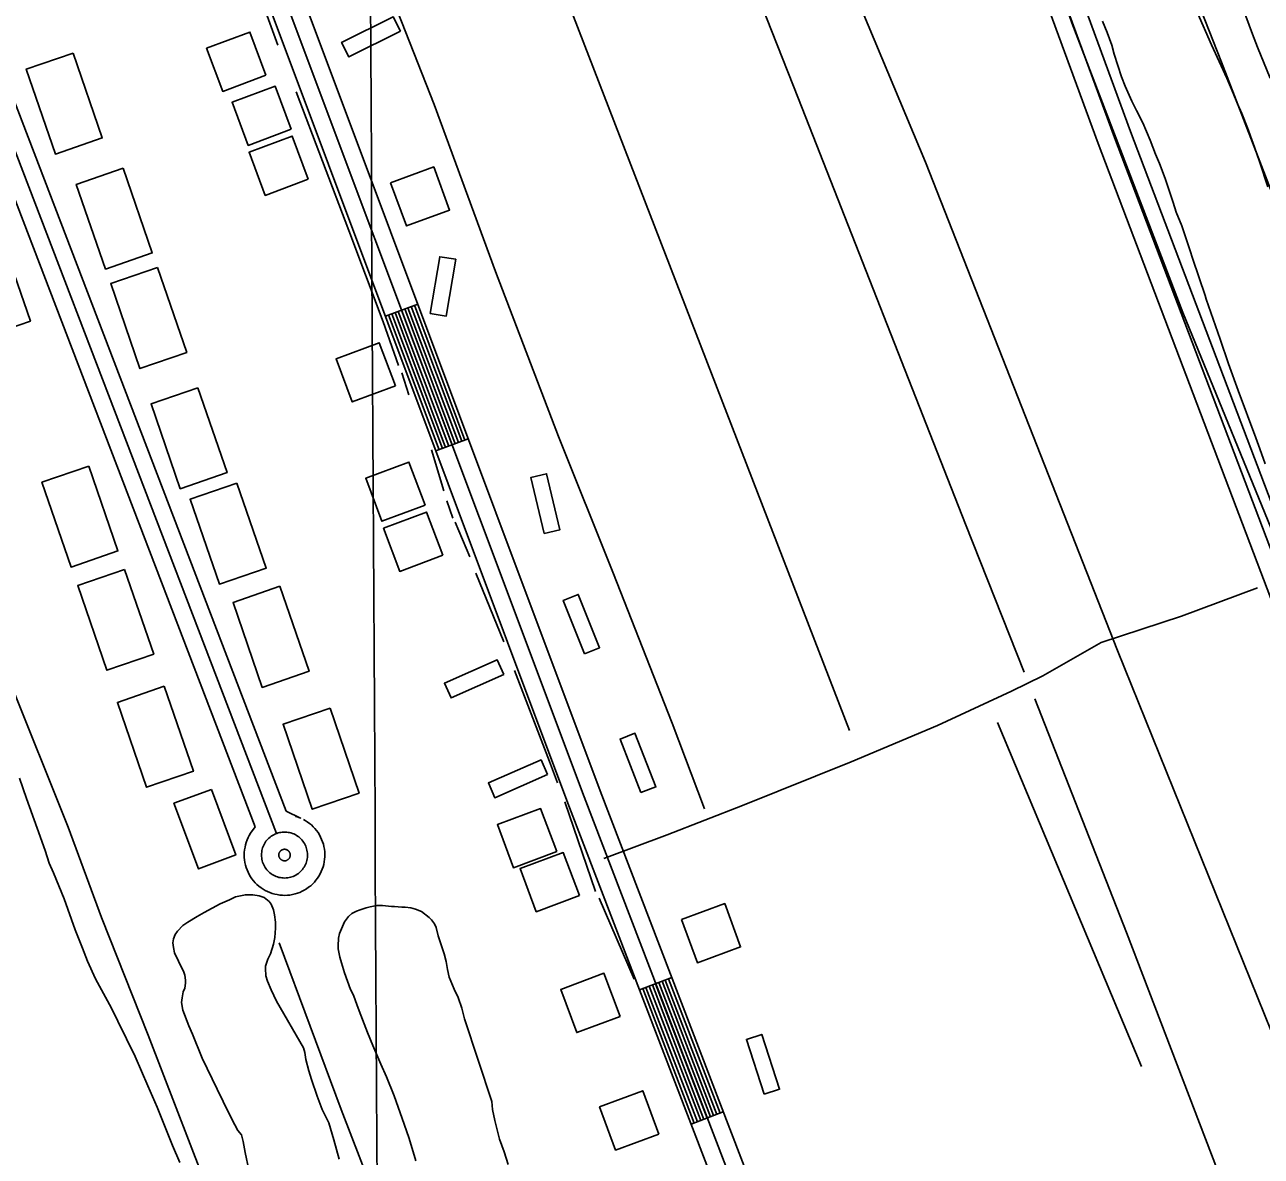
# Model space of a CAD drawing. Extents: x 3445503 to 3483459, y 540493 to 566012.
# Drawn here: x 3475718 to 3476792, y 546622 to 547604 of the extents above; entities that cross this region are included whole.
import ezdxf

# ---------------------------------------------------------------- set-up
doc = ezdxf.new("R2010")
doc.units = 0
for name, color, linetype in [('V-BLDG-OTLN', 7, 'Continuous'), ('V-DTCH-CNTR', 7, 'Continuous'), ('V-GRID-MAJR', 7, 'Continuous'), ('V-ROAD-CNTR', 7, 'Continuous'), ('V-SITE-VEGE', 7, 'Continuous'), ('V-TOPO-SHOR', 7, 'Continuous')]:
    doc.layers.add(name, color=color, linetype=linetype)

msp = doc.modelspace()

# ---------------------------------------------------------------- linework, layer by layer
at = {"layer": 'V-BLDG-OTLN'}
for points in [[(3476044.1, 547598.5), (3475999.3, 547576.3), (3475993.1, 547588.8), (3476037.9, 547611)], [(3475927.4, 547560.3), (3475913.4, 547597.8), (3475875.9, 547583.8), (3475889.9, 547546.3)], [(3475760, 547579.6), (3475785.3, 547505.9), (3475744.6, 547491.9), (3475719.3, 547565.6)], [(3475949.4, 547513.4), (3475935.4, 547550.8), (3475898, 547536.9), (3475912, 547499.4)], [(3475964.1, 547470), (3475950.1, 547507.5), (3475912.7, 547493.5), (3475926.7, 547456)], [(3475803.4, 547479.6), (3475828.7, 547406), (3475788.1, 547392), (3475762.7, 547465.6)], [(3476035.5, 547467), (3476049.3, 547429.5), (3476086.8, 547443.3), (3476073, 547480.8)], [(3475697.6, 547420.5), (3475722.9, 547346.9), (3475682.2, 547332.9), (3475656.9, 547406.5)], [(3476070.1, 547353.5), (3476078.3, 547402.8), (3476092.1, 547400.5), (3476083.9, 547351.2)], [(3475833.3, 547393.4), (3475858.6, 547319.7), (3475817.9, 547305.7), (3475792.6, 547379.4)], [(3476039.8, 547290.6), (3476025.8, 547328.1), (3475988.3, 547314.1), (3476002.3, 547276.7)], [(3475868.3, 547288.9), (3475893.6, 547215.3), (3475852.9, 547201.3), (3475827.6, 547274.9)], [(3475773.5, 547221), (3475798.8, 547147.3), (3475758.2, 547133.3), (3475732.8, 547207)], [(3476065.5, 547187.1), (3476051.5, 547224.5), (3476014, 547210.5), (3476028, 547173.1)], [(3475902.2, 547206.1), (3475927.6, 547132.5), (3475886.9, 547118.5), (3475861.5, 547192.2)], [(3476168.8, 547162.4), (3476157.4, 547211.1), (3476171, 547214.3), (3476182.5, 547165.6)], [(3476080.9, 547143.6), (3476066.9, 547181), (3476029.5, 547167), (3476043.5, 547129.6)], [(3475804.7, 547131.3), (3475830, 547057.7), (3475789.3, 547043.7), (3475764, 547117.3)], [(3475939.5, 547116.6), (3475964.8, 547042.9), (3475924.1, 547028.9), (3475898.8, 547102.6)], [(3476204.1, 547058), (3476185.5, 547104.4), (3476198.5, 547109.6), (3476217.1, 547063.2)], [(3476133.8, 547040), (3476088.1, 547019.7), (3476082.4, 547032.5), (3476128.1, 547052.8)], [(3475839.1, 547029.8), (3475864.4, 546956.1), (3475823.7, 546942.2), (3475798.4, 547015.8)], [(3475983, 547010.8), (3476008.3, 546937.1), (3475967.6, 546923.1), (3475942.3, 546996.8)], [(3476252.9, 546937.5), (3476234.8, 546984), (3476247.8, 546989.1), (3476266, 546942.5)], [(3476171.9, 546953.1), (3476126.1, 546933), (3476120.5, 546945.9), (3476166.3, 546965.9)], [(3475880, 546940.3), (3475901.2, 546883.4), (3475868.7, 546871.3), (3475847.5, 546928.2)], [(3476179.8, 546886.3), (3476165.8, 546923.7), (3476128.3, 546909.7), (3476142.3, 546872.3)], [(3476199.5, 546848.1), (3476185.5, 546885.5), (3476148.1, 546871.5), (3476162.1, 546834.1)], [(3476288.1, 546827.3), (3476302, 546789.8), (3476339.5, 546803.6), (3476325.7, 546841.1)], [(3476234.8, 546743.1), (3476220.8, 546780.6), (3476183.3, 546766.6), (3476197.3, 546729.2)], [(3476360, 546675.7), (3476344.6, 546723.2), (3476357.9, 546727.5), (3476373.3, 546680)], [(3476268.5, 546641.1), (3476254.5, 546678.6), (3476217, 546664.6), (3476231, 546627.1)]]:
    msp.add_lwpolyline(points, close=True, dxfattribs=at)
at = {"layer": 'V-DTCH-CNTR'}
for points in [[(3477156.5, 546195.8), (3477105.9, 546330.5), (3477000.6, 546608), (3476910.6, 546868.2), (3476810.5, 547141.2), (3476723.4, 547354.3), (3476627, 547605.8), (3476555.6, 547812.2)], [(3476652.7, 547067.7), (3476722.4, 547090.7), (3476788.3, 547115.2)], [(3476435.4, 546964.2), (3476510.5, 546995.8), (3476574.8, 547025.7), (3476601.8, 547039), (3476652.7, 547067.7)], [(3476220.8, 546880.4), (3476275.6, 546900.8), (3476341.2, 546926.2), (3476435.4, 546964.2)]]:
    msp.add_lwpolyline(points, dxfattribs=at)
at = {"layer": 'V-GRID-MAJR'}
msp.add_spline([(3476027.1, 546019.5), (3475994.4, 552078.6), (3475961.8, 558139.5), (3475929.2, 564200.5), (3475929.2, 564202.4)], degree=3, dxfattribs=at)
at = {"layer": 'V-ROAD-CNTR'}
for p, q in [((3476031.1, 547351.1), (3476059.2, 547361.6)), ((3476074.9, 547234.1), (3476103, 547244.6)), ((3476251.7, 546766.3), (3476279.7, 546777)), ((3476296.5, 546649.5), (3476324.5, 546660.3))]:
    msp.add_line(p, q, dxfattribs=at)
for points in [[(3476552.1, 546025.4), (3476203.6, 546933.7), (3475839.4, 547905.3), (3475501.3, 548794.4), (3475177, 549643.2), (3475171.3, 549666.7), (3475167.1, 549689.3), (3475165.2, 549724.1), (3475164.6, 549752.3), (3475163.4, 549784.7), (3475157.4, 549812.8), (3475147.6, 549842.4), (3475060.8, 550055.4)], [(3476536.1, 546025.3), (3476189.5, 546928.3), (3475825.3, 547900), (3475487.3, 548789), (3475358.2, 549127.1)], [(3475115.8, 549049.8), (3475310.6, 548533.8), (3475318.6, 548517.9), (3475326, 548507.7), (3475337.9, 548496), (3475395.1, 548441.5), (3475419.2, 548420.4), (3475434.3, 548399.7), (3475453.2, 548372.4), (3475470, 548335.1), (3475480.3, 548306.3), (3475486.7, 548285.7), (3475490.8, 548267.3), (3475492.3, 548232), (3475486.4, 548163.8), (3475485.9, 548129.4), (3475485.6, 548112.6), (3475486.4, 548091.7), (3475493.1, 548061.6), (3475585.7, 547817.5), (3475936.4, 546902)], [(3475135.1, 549041.1), (3475324.3, 548539.9), (3475331.4, 548525.7), (3475337.4, 548517.6), (3475348.3, 548506.7), (3475405.2, 548452.6), (3475430.3, 548430.6), (3475446.5, 548408.3), (3475466.3, 548379.8), (3475483.9, 548340.8), (3475494.6, 548311.1), (3475501.2, 548289.6), (3475505.8, 548269.2), (3475507.3, 548231.6), (3475501.4, 548163), (3475500.9, 548129.2), (3475500.6, 548112.8), (3475501.3, 548093.6), (3475507.5, 548065.9), (3475599.7, 547822.8), (3475945, 546921.3)], [(3475107.1, 549030.3), (3475296.8, 548527.8), (3475305.7, 548510), (3475314.6, 548497.9), (3475327.4, 548485.2), (3475384.9, 548430.4), (3475408.1, 548410.2), (3475422.1, 548391), (3475440.1, 548365), (3475456.1, 548329.5), (3475466.1, 548301.6), (3475472.2, 548281.8), (3475475.9, 548265.3), (3475477.3, 548232.3), (3475471.4, 548164.5), (3475470.9, 548129.7), (3475470.6, 548112.5), (3475471.4, 548089.8), (3475478.7, 548057.3), (3475571.7, 547812.2), (3475918, 546907.9)], [(3476566.4, 546030.1), (3476217.6, 546939), (3475853.4, 547910.6), (3475674.1, 548382.3)], [(3477244.5, 546034.3), (3477027.1, 546592), (3476678, 547511.4), (3476514.3, 547958), (3476486.9, 548010.2), (3476455.2, 548029.4)], [(3477230.5, 546028.9), (3477013.1, 546586.6), (3476664, 547506.2), (3476500.6, 547951.9), (3476475.6, 547999.5), (3476447.6, 548016.4)], [(3477216.6, 546023.4), (3476999.1, 546581.3), (3476649.9, 547501), (3476509.1, 547885.2)], [(3476089, 547239.3), (3476045.1, 547356.4)], [(3476091.8, 547240.4), (3476047.9, 547357.4)], [(3476094.6, 547241.4), (3476050.7, 547358.5)], [(3476097.4, 547242.5), (3476053.5, 547359.5)], [(3476100.2, 547243.5), (3476056.4, 547360.6)], [(3476077.7, 547235.1), (3476033.9, 547352.2)], [(3476080.6, 547236.2), (3476036.7, 547353.2)], [(3476083.4, 547237.2), (3476039.5, 547354.3)], [(3476086.2, 547238.3), (3476042.3, 547355.3)], [(3475945, 546921.3), (3475957.5, 546915.4), (3475955.4, 546916.2), (3475953.3, 546916.9), (3475953, 546917)], [(3475918, 546907.9), (3475914.1, 546902.2), (3475912.9, 546900.3), (3475911.9, 546898.4), (3475911, 546896.4), (3475910.3, 546894.3), (3475909.7, 546892.2), (3475909.2, 546890), (3475908.8, 546887.8), (3475908.6, 546885.6), (3475908.5, 546883.4), (3475908.6, 546881.2), (3475908.8, 546879), (3475909.1, 546876.8), (3475909.6, 546874.6), (3475910.2, 546872.5), (3475911, 546870.4), (3475911.9, 546868.4), (3475912.9, 546866.4), (3475914, 546864.5), (3475915.2, 546862.7), (3475916.6, 546860.9), (3475918.1, 546859.3), (3475919.6, 546857.7), (3475921.3, 546856.3), (3475923.1, 546854.9), (3475924.9, 546853.7), (3475926.8, 546852.6), (3475928.8, 546851.6), (3475930.8, 546850.7), (3475932.9, 546850), (3475935, 546849.4), (3475937.2, 546848.9), (3475939.4, 546848.6), (3475941.6, 546848.4), (3475943.8, 546848.3), (3475946, 546848.4), (3475948.2, 546848.6), (3475950.4, 546849), (3475952.6, 546849.5), (3475954.7, 546850.2), (3475956.7, 546850.9), (3475958.8, 546851.8), (3475960.7, 546852.9), (3475962.6, 546854), (3475964.4, 546855.3), (3475966.2, 546856.7), (3475967.8, 546858.1), (3475969.4, 546859.7), (3475970.8, 546861.4), (3475972.1, 546863.2), (3475973.3, 546865), (3475974.4, 546867), (3475975.4, 546868.9), (3475976.2, 546871), (3475977, 546873.1), (3475977.5, 546875.2), (3475978, 546877.4), (3475978.3, 546879.6), (3475978.5, 546881.8), (3475978.5, 546884), (3475978.4, 546886.2), (3475978.1, 546888.4), (3475977.7, 546890.6), (3475977.2, 546892.7), (3475976.5, 546894.9), (3475975.7, 546896.9), (3475974.8, 546898.9), (3475973.8, 546900.9), (3475972.6, 546902.8), (3475971.3, 546904.6), (3475969.9, 546906.3), (3475968.4, 546907.9), (3475966.8, 546909.4), (3475965.1, 546910.8), (3475963.3, 546912.1), (3475961.4, 546913.3), (3475959.9, 546914.2)], [(3475936.4, 546902), (3475935.2, 546901.5), (3475934.1, 546900.9), (3475933, 546900.3), (3475931.9, 546899.6), (3475930.9, 546898.8), (3475929.9, 546898), (3475929, 546897.1), (3475928.2, 546896.2), (3475927.4, 546895.2), (3475926.7, 546894.1), (3475926.1, 546893), (3475925.5, 546891.9), (3475925, 546890.8), (3475924.5, 546889.6), (3475924.2, 546888.4), (3475923.9, 546887.1), (3475923.7, 546885.9), (3475923.6, 546884.6), (3475923.5, 546883.4), (3475923.6, 546882.1), (3475923.7, 546880.8), (3475923.9, 546879.6), (3475924.1, 546878.4), (3475924.5, 546877.1), (3475924.9, 546875.9), (3475925.4, 546874.8), (3475926, 546873.7), (3475926.6, 546872.6), (3475927.4, 546871.5), (3475928.1, 546870.5), (3475929, 546869.6), (3475929.9, 546868.7), (3475930.8, 546867.9), (3475931.8, 546867.1), (3475932.9, 546866.4), (3475934, 546865.7), (3475935.1, 546865.2), (3475936.3, 546864.7), (3475937.5, 546864.3), (3475938.7, 546863.9), (3475939.9, 546863.7), (3475941.2, 546863.5), (3475942.4, 546863.4), (3475943.7, 546863.3), (3475944.9, 546863.4), (3475946.2, 546863.5), (3475947.4, 546863.7), (3475948.7, 546864), (3475949.9, 546864.4), (3475951.1, 546864.8), (3475952.2, 546865.3), (3475953.3, 546865.9), (3475954.4, 546866.6), (3475955.5, 546867.3), (3475956.4, 546868.1), (3475957.4, 546868.9), (3475958.3, 546869.8), (3475959.1, 546870.8), (3475959.8, 546871.8), (3475960.5, 546872.9), (3475961.2, 546874), (3475961.7, 546875.1), (3475962.2, 546876.3), (3475962.6, 546877.5), (3475962.9, 546878.7), (3475963.2, 546879.9), (3475963.4, 546881.2), (3475963.5, 546882.4), (3475963.5, 546883.7), (3475963.4, 546885), (3475963.3, 546886.2), (3475963, 546887.5), (3475962.7, 546888.7), (3475962.4, 546889.9), (3475961.9, 546891.1), (3475961.4, 546892.2), (3475960.8, 546893.3), (3475960.1, 546894.4), (3475959.4, 546895.4), (3475958.6, 546896.4), (3475957.7, 546897.3), (3475956.8, 546898.2), (3475955.8, 546899), (3475954.8, 546899.8), (3475953.7, 546900.5), (3475952.6, 546901.1)], [(3475952.6, 546901.1), (3475951.5, 546901.6), (3475950.3, 546902.1), (3475949.1, 546902.5), (3475947.9, 546902.8), (3475946.7, 546903), (3475945.4, 546903.2), (3475944.1, 546903.3), (3475942.9, 546903.3), (3475941.6, 546903.2), (3475940.4, 546903), (3475939.1, 546902.8), (3475937.9, 546902.5), (3475936.7, 546902.1), (3475936.4, 546902)], [(3475942.2, 546888.1), (3475941.4, 546887.8), (3475941.2, 546887.7), (3475940.9, 546887.5), (3475940.6, 546887.4), (3475940.4, 546887.2), (3475940.1, 546887), (3475939.9, 546886.7), (3475939.7, 546886.5), (3475939.5, 546886.3), (3475939.3, 546886), (3475939.2, 546885.7), (3475939, 546885.4), (3475938.9, 546885.2), (3475938.8, 546884.9), (3475938.7, 546884.6), (3475938.6, 546884.3), (3475938.6, 546883.9), (3475938.5, 546883.6), (3475938.5, 546883.3), (3475938.5, 546883), (3475938.6, 546882.7), (3475938.6, 546882.4), (3475938.7, 546882.1), (3475938.8, 546881.8), (3475938.9, 546881.5), (3475939, 546881.2), (3475939.1, 546880.9), (3475939.3, 546880.6), (3475939.5, 546880.4), (3475939.7, 546880.1), (3475939.9, 546879.9), (3475940.1, 546879.7), (3475940.3, 546879.5), (3475940.6, 546879.3), (3475940.9, 546879.1), (3475941.1, 546878.9), (3475941.4, 546878.8), (3475941.7, 546878.7), (3475942, 546878.6), (3475942.3, 546878.5), (3475942.6, 546878.4), (3475942.9, 546878.4), (3475943.2, 546878.3), (3475943.5, 546878.3), (3475943.9, 546878.3), (3475944.2, 546878.4), (3475944.5, 546878.4), (3475944.8, 546878.5), (3475945.1, 546878.6), (3475945.4, 546878.7), (3475945.7, 546878.8), (3475946, 546879), (3475946.2, 546879.1), (3475946.5, 546879.3), (3475946.7, 546879.5), (3475947, 546879.7), (3475947.2, 546880), (3475947.4, 546880.2), (3475947.6, 546880.4), (3475947.7, 546880.7), (3475947.9, 546881), (3475948, 546881.3), (3475948.2, 546881.6), (3475948.3, 546881.9), (3475948.3, 546882.2), (3475948.4, 546882.5), (3475948.4, 546882.8), (3475948.5, 546883.1), (3475948.5, 546883.4), (3475948.5, 546883.7), (3475948.4, 546884), (3475948.4, 546884.3), (3475948.3, 546884.6), (3475948.2, 546884.9), (3475948.1, 546885.2), (3475947.9, 546885.5), (3475947.8, 546885.8), (3475947.6, 546886.1), (3475947.4, 546886.3), (3475947.3, 546886.6), (3475947, 546886.8), (3475946.8, 546887), (3475946.6, 546887.2), (3475946.3, 546887.4), (3475946.1, 546887.6), (3475945.4, 546888)], [(3475946.2, 546887.5), (3475945.5, 546887.9), (3475945.2, 546888), (3475944.9, 546888.1), (3475944.6, 546888.2), (3475944.3, 546888.2), (3475944, 546888.3), (3475943.7, 546888.3), (3475943.3, 546888.3), (3475943, 546888.3), (3475942.7, 546888.2), (3475942.4, 546888.2), (3475942.1, 546888.1), (3475941.6, 546887.9), (3475941.6, 546887.9)], [(3476321.7, 546659.2), (3476276.9, 546775.9)], [(3476299.3, 546650.6), (3476254.5, 546767.3)], [(3476302.1, 546651.7), (3476257.3, 546768.4)], [(3476304.9, 546652.8), (3476260.1, 546769.5)], [(3476307.7, 546653.8), (3476262.9, 546770.5)], [(3476310.5, 546654.9), (3476265.7, 546771.6)], [(3476313.3, 546656), (3476268.5, 546772.7)], [(3476316.1, 546657.1), (3476271.3, 546773.8)], [(3476318.9, 546658.1), (3476274.1, 546774.8)]]:
    msp.add_lwpolyline(points, dxfattribs=at)
at = {"layer": 'V-SITE-VEGE'}
for p, q in [((3475713.5, 546950), (3475719.6, 546932.3)), ((3475719.6, 546932.3), (3475728.8, 546906.7)), ((3475728.8, 546906.7), (3475735.6, 546887.2)), ((3475735.6, 546887.2), (3475739.2, 546876.3)), ((3475739.2, 546876.3), (3475742.9, 546867.8)), ((3475742.9, 546867.8), (3475752.2, 546845.2)), ((3475752.2, 546845.2), (3475761.8, 546818.3)), ((3475761.8, 546818.3), (3475768, 546802.4)), ((3475768, 546802.4), (3475772.5, 546791.2)), ((3475772.5, 546791.2), (3475779.3, 546775.8)), ((3475779.3, 546775.8), (3475793.3, 546750.4)), ((3475793.3, 546750.4), (3475798.7, 546739.1)), ((3475798.7, 546739.1), (3475813.8, 546708.4)), ((3475813.8, 546708.4), (3475824.7, 546682.8)), ((3475824.7, 546682.8), (3475832.9, 546664.4)), ((3475832.9, 546664.4), (3475846.2, 546631.2)), ((3475846.2, 546631.2), (3475852.6, 546616.4))]:
    msp.add_line(p, q, dxfattribs=at)
for points in [[(3476735.8, 547615.2), (3476748.4, 547586.6), (3476761.6, 547557.9), (3476767.1, 547544.7), (3476770.8, 547535.6), (3476774.7, 547527), (3476779.7, 547514.7), (3476785.6, 547498), (3476789.9, 547485.5), (3476797.2, 547463.3)], [(3476799.3, 547557.7), (3476788.2, 547584.8), (3476783.9, 547596), (3476774.5, 547621.8)], [(3476729.5, 547408.8), (3476722.5, 547429.6), (3476717.8, 547441.4), (3476715, 547449.7), (3476708, 547470.6), (3476703.1, 547483.7), (3476699.6, 547491.9), (3476695.1, 547504), (3476688.7, 547519), (3476683.1, 547529.8), (3476679.2, 547537.9), (3476673.5, 547550.8), (3476670.2, 547559), (3476663.8, 547578.5), (3476661.8, 547586.3), (3476657.9, 547597.3), (3476653.6, 547607.2)], [(3476795, 547223), (3476790.3, 547236.1), (3476786.8, 547245.6), (3476771.4, 547286.7), (3476763, 547309.9), (3476755.9, 547331.3), (3476743.6, 547365.9), (3476742.8, 547369.1), (3476732.1, 547400.6), (3476729.5, 547408.8)], [(3475848, 546798.5), (3475847, 546802.9), (3475846.6, 546807.1), (3475847, 546810.5), (3475848.6, 546814.3), (3475850.7, 546817.2), (3475855.2, 546822), (3475859.6, 546824.9), (3475867.7, 546829.9), (3475873.6, 546833.4), (3475887.6, 546841), (3475895.6, 546844.5), (3475900.9, 546847), (3475909.6, 546848.8), (3475915.9, 546848.7), (3475921.6, 546847.8), (3475925.8, 546846.3), (3475930.2, 546842.9), (3475931.8, 546840.6), (3475933.9, 546835.7), (3475934.7, 546831.5), (3475935.7, 546824.9), (3475935.8, 546819.9), (3475935.1, 546811.7), (3475934, 546806), (3475931.2, 546797.6), (3475929, 546792.8), (3475927.1, 546786.9), (3475927, 546784.8), (3475927.4, 546778.3), (3475928.8, 546773.8), (3475931.9, 546766.4), (3475936.4, 546756.5), (3475960, 546716), (3475961, 546711.8), (3475962, 546705.9), (3475964.5, 546695.9), (3475966.9, 546688.3), (3475971.8, 546674), (3475976.3, 546662.5), (3475981.9, 546650.9), (3475983.5, 546646), (3475986.2, 546635.9), (3475991, 546619.2)], [(3476057.6, 546617.9), (3476051.7, 546637.1), (3476047.4, 546649.6), (3476038.6, 546674.1), (3476032, 546690.8), (3476027.1, 546701.6), (3476020.1, 546717.9), (3476015.6, 546729.1), (3476009.8, 546744.3), (3476006.7, 546752.8), (3476003.3, 546761.5), (3476000.8, 546766.6), (3475995.7, 546780.9), (3475993, 546789.6), (3475991.6, 546794.7), (3475990.2, 546801.8), (3475990.2, 546804.6), (3475990.5, 546811.1), (3475991.2, 546815.3), (3475995.7, 546825.4), (3475999.1, 546829.8), (3476001.9, 546832.5), (3476005.9, 546834.5), (3476009.3, 546835.6), (3476014.4, 546837.4), (3476018, 546838.4), (3476023.6, 546839.4), (3476028.7, 546839.4), (3476036.5, 546838.6), (3476039, 546838.6), (3476045.3, 546838.1), (3476048.3, 546838.1), (3476053.3, 546837.4), (3476057.3, 546836.3), (3476062.4, 546834.4), (3476069, 546829.2), (3476071.1, 546827.1), (3476073.6, 546823.5), (3476075.1, 546820.5), (3476076.9, 546813.2), (3476082.2, 546797.5), (3476083.8, 546790.8), (3476085, 546783.8), (3476086.4, 546777.3), (3476090.7, 546766.9), (3476094.2, 546759.7), (3476097.5, 546750.4), (3476099.7, 546741.1), (3476123.4, 546669.4), (3476124.2, 546662.5), (3476126.2, 546652.8), (3476130.2, 546636.5), (3476134.1, 546625.7), (3476137.8, 546614.7)], [(3475855.8, 546782.4), (3475853.3, 546787.5), (3475851.3, 546791.3), (3475848, 546798.5)], [(3475912.4, 546609.9), (3475909.4, 546624.9), (3475907.6, 546634.6), (3475906, 546640.3), (3475903, 546644.1), (3475897.7, 546654.1), (3475890.2, 546669.3), (3475884.9, 546679.9), (3475871.9, 546707), (3475863.5, 546727.9), (3475860.4, 546735.1), (3475855.3, 546748.7), (3475854.1, 546755.2), (3475854.5, 546759.4), (3475855.6, 546764.5), (3475856.9, 546767.6), (3475857.6, 546772.2), (3475857.6, 546774.8), (3475857, 546779), (3475855.8, 546782.4)]]:
    msp.add_lwpolyline(points, dxfattribs=at)
at = {"layer": 'V-TOPO-SHOR'}
for p, q in [((3476045.3, 547302), (3476051.5, 547282.8)), ((3476071.2, 547235), (3476081.8, 547199.4)), ((3476084.4, 547190.8), (3476089.6, 547175.8)), ((3476091.7, 547172.3), (3476104.4, 547142.3)), ((3476109.6, 547127.9), (3476133.9, 547068.4)), ((3476562.5, 546998.5), (3476687.6, 546699.8)), ((3476186.9, 546929.4), (3476213.4, 546851.7)), ((3476216.6, 546845.8), (3476247.1, 546775.4)), ((3475938.9, 546807.1), (3475992.7, 546662.5))]:
    msp.add_line(p, q, dxfattribs=at)
for points in [[(3476309, 548707.5), (3476590.3, 547995.4), (3476757.1, 547571.6), (3477121.8, 546626.8), (3477173.9, 546501.8), (3477281.6, 546220.4)], [(3476434, 546991.5), (3476114.4, 547818.3), (3475972, 548176)], [(3476340.2, 547866.9), (3476500, 547484.8), (3476666.7, 547061), (3476812.6, 546699.8), (3477031.5, 546154.4)], [(3475399.9, 547810.7), (3475450.8, 547686), (3475503.9, 547545.9), (3475538.1, 547461.4), (3475591.4, 547325.3), (3475651.2, 547169.7), (3475704.5, 547035.4), (3475755.7, 546907.6), (3475784.7, 546829.1), (3475825.1, 546726.8), (3475884.5, 546573), (3475936.5, 546440.6), (3475978.8, 546328.8), (3476042.8, 546163.5), (3476098.9, 546020.2), (3476099.1, 546019.9)], [(3475962.9, 547816.5), (3476023.6, 547661.7), (3476073.4, 547534.9)], [(3476283.6, 547809), (3476389.9, 547539.9), (3476534.7, 547170.6), (3476585.8, 547042)], [(3475876, 547751.8), (3475902.4, 547683.8), (3475937.8, 547586.3)], [(3475953.6, 547545.9), (3475999.4, 547425.6), (3476029.2, 547346.2), (3476042.6, 547308.4)], [(3476073.4, 547534.9), (3476126.7, 547389.9), (3476181.4, 547246.6), (3476228.7, 547129), (3476280.2, 546997.7), (3476308.2, 546923.3)], [(3476143.3, 547043.6), (3476173.5, 546964.6), (3476180.6, 546946.1)], [(3476595.1, 547019), (3476674.6, 546816), (3476792.4, 546508.4), (3476832.3, 546398.2), (3476926.9, 546157.6), (3476943.1, 546115.8), (3476947.6, 546104.2)], [(3475992.7, 546662.5), (3476048.7, 546516.9), (3476089.6, 546410.3)]]:
    msp.add_lwpolyline(points, dxfattribs=at)

doc.saveas('drawing.dxf')
